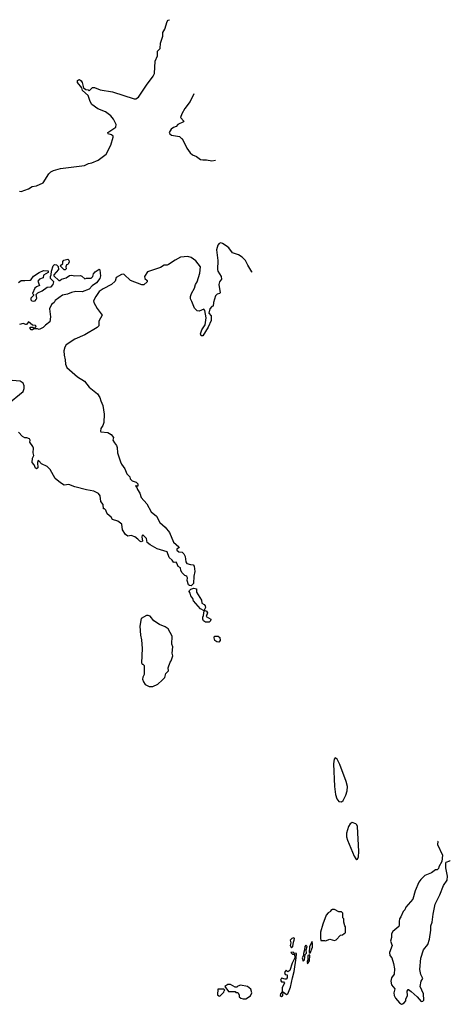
# Model space of a CAD drawing. Extents: x 2087054 to 2277909, y 548907 to 753496.
# Tile 409 of 444: x 2255167 to 2259981, y 673948 to 684958. Entities that reach past the tile are written whole.
import ezdxf

# ---------------------------------------------------------------- set-up
doc = ezdxf.new("R2010")
doc.units = 0

msp = doc.modelspace()

# ---------------------------------------------------------------- linework, layer by layer
at = {"layer": '0CON20XD'}
for points in [[(2255165, 683040), (2255185, 683038), (2255265, 683068), (2255308, 683092), (2255355, 683102), (2255430, 683135), (2255494, 683236), (2255515, 683258), (2255545, 683272), (2255625, 683293), (2255893, 683327), (2255935, 683350), (2255975, 683358), (2256045, 683388), (2256132, 683455), (2256186, 683554), (2256213, 683645), (2256212, 683655), (2256195, 683669), (2256155, 683682), (2256153, 683695), (2256243, 683755), (2256247, 683785), (2256217, 683845), (2256185, 683883), (2256125, 683929), (2256042, 683962), (2255975, 684008), (2255954, 684045), (2255931, 684111), (2255870, 684165), (2255863, 684195), (2255813, 684255), (2255813, 684277), (2255823, 684287), (2255835, 684288), (2255855, 684276), (2255867, 684255), (2255882, 684195), (2255905, 684179), (2255934, 684174), (2255945, 684162), (2255981, 684199), (2256005, 684199), (2256065, 684174), (2256205, 684150), (2256448, 684072), (2256467, 684073), (2256497, 684093), (2256585, 684227), (2256661, 684325), (2256674, 684355), (2256683, 684493), (2256706, 684554), (2256708, 684605), (2256738, 684635), (2256742, 684695), (2256767, 684773), (2256769, 684815), (2256788, 684852), (2256815, 684938), (2256828, 684952), (2256841, 684958)], [(2257113, 684128), (2257071, 684045), (2257013, 683965), (2256981, 683905), (2256964, 683864), (2257002, 683825), (2257000, 683815), (2256935, 683787), (2256915, 683762), (2256885, 683752), (2256860, 683735), (2256838, 683695), (2256845, 683680), (2256865, 683668), (2256955, 683650), (2256975, 683630), (2256985, 683630), (2257035, 683520), (2257071, 683471), (2257100, 683445), (2257145, 683428), (2257190, 683395), (2257215, 683390), (2257255, 683392), (2257315, 683379), (2257355, 683389)], [(2257765, 682135), (2257764, 682139), (2257717, 682213), (2257692, 682265), (2257655, 682304), (2257615, 682328), (2257545, 682351), (2257505, 682406), (2257475, 682431), (2257436, 682456), (2257415, 682461), (2257396, 682454), (2257383, 682435), (2257368, 682385), (2257381, 682265), (2257380, 682165), (2257383, 682145), (2257418, 682085), (2257422, 682055), (2257402, 682025), (2257392, 681995), (2257408, 681905), (2257400, 681895), (2257373, 681887), (2257355, 681870), (2257332, 681795), (2257330, 681755), (2257315, 681750), (2257292, 681725), (2257282, 681675), (2257306, 681645), (2257306, 681595), (2257275, 681519), (2257215, 681424), (2257195, 681424), (2257188, 681445), (2257202, 681488), (2257242, 681545), (2257251, 681625), (2257237, 681707), (2257225, 681720), (2257175, 681700), (2257152, 681702), (2257122, 681732), (2257092, 681805), (2257078, 681835), (2257078, 681862), (2257088, 681895), (2257123, 681957), (2257133, 681995), (2257152, 682025), (2257182, 682125), (2257188, 682195), (2257135, 682262), (2257085, 682297), (2257045, 682310), (2256965, 682302), (2256905, 682270), (2256831, 682219), (2256815, 682212), (2256784, 682214), (2256742, 682188), (2256595, 682140), (2256561, 682085), (2256566, 682065), (2256591, 682041), (2256591, 682025), (2256555, 681994), (2256534, 681994), (2256405, 682041), (2256335, 682110), (2256325, 682114), (2256305, 682109), (2256246, 682075), (2256235, 682033), (2256195, 681996), (2256102, 681948), (2256055, 681917), (2256018, 681862), (2255994, 681816), (2255997, 681795), (2256035, 681730), (2256090, 681655), (2256051, 681585), (2256053, 681535), (2256034, 681516), (2255895, 681433), (2255784, 681386), (2255687, 681323), (2255672, 681295), (2255662, 681255), (2255663, 681207), (2255677, 681153), (2255678, 681105), (2255695, 681068), (2255812, 680965), (2255892, 680915), (2255945, 680848), (2256038, 680775), (2256063, 680735), (2256073, 680695), (2256097, 680645), (2256112, 680545), (2256106, 680454), (2256095, 680420), (2256073, 680387), (2256070, 680355), (2256075, 680350), (2256152, 680342), (2256189, 680319), (2256217, 680287), (2256208, 680255), (2256226, 680226), (2256250, 680195), (2256258, 680175), (2256260, 680115), (2256293, 680015), (2256306, 679986), (2256343, 679935), (2256365, 679880), (2256400, 679845), (2256403, 679823), (2256425, 679800), (2256470, 679785), (2256487, 679767), (2256488, 679742), (2256470, 679740), (2256465, 679750), (2256460, 679745), (2256478, 679728), (2256483, 679705), (2256512, 679662), (2256524, 679614), (2256587, 679545), (2256638, 679455), (2256698, 679408), (2256732, 679335), (2256795, 679282), (2256841, 679225), (2256886, 679116), (2256948, 679065), (2256950, 679055), (2256922, 679038), (2256923, 679025), (2256945, 679007), (2256982, 679002), (2257002, 678985), (2257016, 678955), (2257024, 678895), (2257035, 678878), (2257075, 678864), (2257105, 678862), (2257118, 678848), (2257126, 678786), (2257114, 678736), (2257109, 678655), (2257085, 678627), (2257065, 678629), (2257055, 678640), (2257040, 678685), (2257042, 678715), (2257035, 678730), (2257025, 678740), (2257012, 678742), (2256985, 678772), (2256968, 678798), (2256965, 678830), (2256938, 678845), (2256925, 678880), (2256915, 678890), (2256895, 678888), (2256885, 678892), (2256872, 678915), (2256837, 678945), (2256815, 679008), (2256705, 679040), (2256624, 679084), (2256592, 679112), (2256586, 679155), (2256545, 679196), (2256535, 679190), (2256531, 679175), (2256540, 679125), (2256525, 679120), (2256510, 679125), (2256489, 679149), (2256454, 679174), (2256415, 679190), (2256375, 679182), (2256351, 679201), (2256318, 679255), (2256308, 679315), (2256265, 679352), (2256205, 679370), (2256188, 679395), (2256144, 679434), (2256130, 679475), (2256115, 679490), (2256105, 679490), (2256100, 679535), (2256075, 679570), (2256066, 679635), (2256049, 679659), (2255997, 679687), (2255915, 679700), (2255785, 679733), (2255715, 679760), (2255665, 679751), (2255625, 679779), (2255565, 679828), (2255509, 679929), (2255475, 679962), (2255412, 679992), (2255380, 680025), (2255373, 680027), (2255368, 680005), (2255370, 679945), (2255355, 679936), (2255345, 679943), (2255330, 679980), (2255307, 680007), (2255309, 680055), (2255324, 680085), (2255316, 680116), (2255321, 680165), (2255314, 680185), (2255282, 680232), (2255283, 680255), (2255275, 680272), (2255247, 680283), (2255223, 680283), (2255197, 680297), (2255154, 680344)], [(2255155, 682020), (2255185, 682042), (2255225, 682040), (2255285, 682047), (2255296, 682054), (2255321, 682089), (2255385, 682130), (2255435, 682153), (2255485, 682150), (2255485, 682130), (2255435, 682100), (2255428, 682072), (2255390, 682055), (2255370, 682035), (2255390, 681985), (2255355, 681970), (2255338, 681955), (2255310, 681895), (2255320, 681885), (2255320, 681875), (2255290, 681845), (2255290, 681825), (2255303, 681813), (2255325, 681810), (2255340, 681815), (2255352, 681828), (2255358, 681845), (2255350, 681885), (2255370, 681905), (2255420, 681925), (2255475, 681967), (2255518, 681972), (2255542, 681995), (2255548, 682025), (2255510, 682065), (2255510, 682085), (2255520, 682105), (2255522, 682145), (2255542, 682205), (2255555, 682220), (2255578, 682218), (2255598, 682198), (2255600, 682165), (2255550, 682105), (2255550, 682095), (2255605, 682040), (2255615, 682040), (2255635, 682058), (2255685, 682073), (2255725, 682098), (2255745, 682102), (2255785, 682093), (2255846, 682096), (2255861, 682091), (2255895, 682060), (2255915, 682068), (2255965, 682069), (2255984, 682085), (2255994, 682116), (2256010, 682140), (2256055, 682167), (2256062, 682162), (2256066, 682125), (2256072, 682092), (2256064, 682065), (2256025, 682015), (2255979, 681981), (2255944, 681945), (2255866, 681916), (2255795, 681920), (2255745, 681909), (2255703, 681887), (2255645, 681876), (2255565, 681818), (2255553, 681797), (2255522, 681775), (2255500, 681725), (2255512, 681635), (2255505, 681580), (2255455, 681543), (2255428, 681515), (2255385, 681492), (2255365, 681500), (2255325, 681500), (2255309, 681491)], [(2255675, 682160), (2255665, 682160), (2255620, 682205), (2255648, 682232), (2255650, 682255), (2255662, 682268), (2255705, 682280), (2255715, 682270), (2255722, 682245), (2255705, 682222), (2255690, 682215), (2255682, 682195), (2255687, 682173), (2255675, 682160)], [(2255309, 681491), (2255295, 681491), (2255284, 681505), (2255285, 681520), (2255315, 681520), (2255325, 681510), (2255335, 681510), (2255348, 681522), (2255350, 681535), (2255345, 681540), (2255312, 681542), (2255265, 681578), (2255245, 681550), (2255235, 681548), (2255205, 681560), (2255165, 681550)], [(2255025, 680652), (2255205, 680802), (2255219, 680835), (2255219, 680865), (2255205, 680893), (2255174, 680914), (2255084, 680924)], [(2257285, 678221), (2257245, 678221), (2257222, 678235), (2257214, 678255), (2257214, 678275), (2257223, 678297), (2257228, 678348), (2257190, 678370), (2257110, 678460), (2257104, 678485), (2257080, 678515), (2257074, 678545), (2257062, 678565), (2257065, 678575), (2257080, 678590), (2257115, 678600), (2257142, 678592), (2257142, 678555), (2257198, 678468), (2257204, 678435), (2257230, 678420), (2257241, 678405), (2257244, 678385), (2257230, 678355), (2257255, 678343), (2257268, 678325), (2257253, 678285), (2257304, 678255), (2257302, 678235), (2257285, 678221)], [(2256655, 677502), (2256713, 677527), (2256758, 677572), (2256788, 677602), (2256800, 677645), (2256830, 677675), (2256828, 677712), (2256850, 677775), (2256862, 677788), (2256878, 677845), (2256872, 677875), (2256878, 677945), (2256868, 677975), (2256872, 678065), (2256828, 678145), (2256795, 678167), (2256730, 678195), (2256667, 678237), (2256625, 678287), (2256605, 678296), (2256585, 678296), (2256525, 678260), (2256511, 678175), (2256516, 678075), (2256527, 678025), (2256536, 677925), (2256528, 677765), (2256535, 677750), (2256545, 677750), (2256557, 677737), (2256560, 677685), (2256558, 677635), (2256542, 677605), (2256540, 677585), (2256550, 677555), (2256570, 677525), (2256613, 677503), (2256655, 677502)], [(2257395, 677999), (2257371, 678001), (2257349, 678015), (2257341, 678045), (2257344, 678066), (2257385, 678066), (2257405, 678048), (2257409, 678015), (2257395, 677999)], [(2258765, 676210), (2258783, 676227), (2258814, 676285), (2258829, 676335), (2258832, 676385), (2258818, 676438), (2258745, 676628), (2258715, 676688), (2258695, 676704), (2258682, 676689), (2258674, 676635), (2258685, 676385), (2258699, 676295), (2258714, 676245), (2258735, 676214), (2258765, 676210)], [(2258935, 675567), (2258945, 675570), (2258954, 675596), (2258958, 675655), (2258945, 675935), (2258936, 675955), (2258925, 675965), (2258885, 675981), (2258863, 675967), (2258842, 675935), (2258822, 675862), (2258822, 675822), (2258832, 675782), (2258905, 675604), (2258925, 675574), (2258935, 675567)], [(2259847, 675771), (2259842, 675768), (2259838, 675735), (2259892, 675615), (2259887, 675543), (2259852, 675485), (2259850, 675465), (2259835, 675450), (2259815, 675450), (2259771, 675419), (2259695, 675388), (2259650, 675345), (2259628, 675312), (2259587, 675215), (2259562, 675125), (2259484, 675035), (2259472, 675005), (2259453, 674985), (2259428, 674925), (2259412, 674905), (2259408, 674875), (2259410, 674835), (2259405, 674818), (2259340, 674760), (2259323, 674735), (2259324, 674695), (2259313, 674655), (2259330, 674605), (2259302, 674525), (2259306, 674495), (2259326, 674466), (2259347, 674405), (2259358, 674345), (2259354, 674286), (2259324, 674245), (2259317, 674205), (2259324, 674164), (2259359, 674119), (2259350, 674075), (2259353, 674045), (2259368, 674015), (2259414, 673964), (2259435, 673948), (2259445, 673952), (2259466, 673964), (2259482, 673985), (2259484, 674006), (2259503, 674047), (2259500, 674095), (2259508, 674112), (2259515, 674112), (2259545, 674090), (2259610, 674030), (2259655, 673979), (2259675, 673984), (2259684, 673995), (2259682, 674065), (2259643, 674145), (2259654, 674205), (2259673, 674235), (2259651, 674281), (2259641, 674335), (2259651, 674465), (2259681, 674555), (2259728, 674615), (2259748, 674675), (2259763, 674775), (2259762, 674825), (2259778, 674865), (2259789, 674955), (2259813, 675067), (2259865, 675172), (2259906, 675275), (2259946, 675334), (2259951, 675381), (2259931, 675475), (2259931, 675529), (2259933, 675537), (2259975, 675552), (2259981, 675558)], [(2258585, 674658), (2258635, 674677), (2258685, 674662), (2258705, 674670), (2258755, 674720), (2258777, 674723), (2258795, 674740), (2258810, 674745), (2258810, 674815), (2258800, 674825), (2258790, 674865), (2258790, 674905), (2258780, 674915), (2258778, 674968), (2258765, 674980), (2258735, 674980), (2258687, 675007), (2258665, 675008), (2258645, 674998), (2258640, 674985), (2258615, 674970), (2258595, 674946), (2258556, 674845), (2258531, 674755), (2258528, 674688), (2258535, 674660), (2258575, 674662), (2258585, 674658)], [(2258205, 674580), (2258220, 674595), (2258227, 674643), (2258236, 674664), (2258238, 674685), (2258232, 674692), (2258210, 674685), (2258192, 674665), (2258200, 674635), (2258192, 674605), (2258205, 674580)], [(2258415, 674520), (2258440, 674585), (2258442, 674625), (2258435, 674650), (2258408, 674595), (2258402, 674525), (2258415, 674520)], [(2258095, 674033), (2258107, 674043), (2258112, 674088), (2258149, 674059), (2258165, 674063), (2258195, 674138), (2258216, 674245), (2258236, 674315), (2258256, 674466), (2258260, 674515), (2258235, 674520), (2258225, 674530), (2258200, 674525), (2258215, 674510), (2258238, 674508), (2258242, 674468), (2258212, 674408), (2258187, 674325), (2258165, 674310), (2258145, 674330), (2258128, 674305), (2258135, 674280), (2258157, 674277), (2258157, 674245), (2258145, 674230), (2258135, 674228), (2258095, 674240), (2258083, 674217), (2258095, 674200), (2258115, 674200), (2258128, 674185), (2258100, 674135), (2258102, 674088), (2258081, 674065), (2258080, 674045), (2258095, 674033)], [(2258335, 674430), (2258352, 674445), (2258360, 674505), (2258372, 674518), (2258370, 674555), (2258380, 674595), (2258365, 674610), (2258354, 674595), (2258352, 674558), (2258338, 674515), (2258340, 674495), (2258324, 674466), (2258335, 674430)], [(2258385, 674400), (2258407, 674435), (2258410, 674495), (2258405, 674500), (2258390, 674495), (2258390, 674445), (2258380, 674425), (2258385, 674400)], [(2257405, 674040), (2257450, 674085), (2257452, 674098), (2257460, 674105), (2257448, 674118), (2257382, 674118), (2257380, 674055), (2257392, 674042), (2257405, 674040)], [(2257665, 674008), (2257695, 674010), (2257749, 674041), (2257762, 674075), (2257752, 674115), (2257715, 674148), (2257635, 674160), (2257605, 674150), (2257595, 674140), (2257575, 674140), (2257525, 674170), (2257495, 674170), (2257462, 674148), (2257502, 674092), (2257575, 674090), (2257585, 674080), (2257605, 674080), (2257620, 674055), (2257622, 674032), (2257640, 674015), (2257665, 674008)]]:
    msp.add_lwpolyline(points, dxfattribs=at)

doc.saveas('drawing.dxf')
